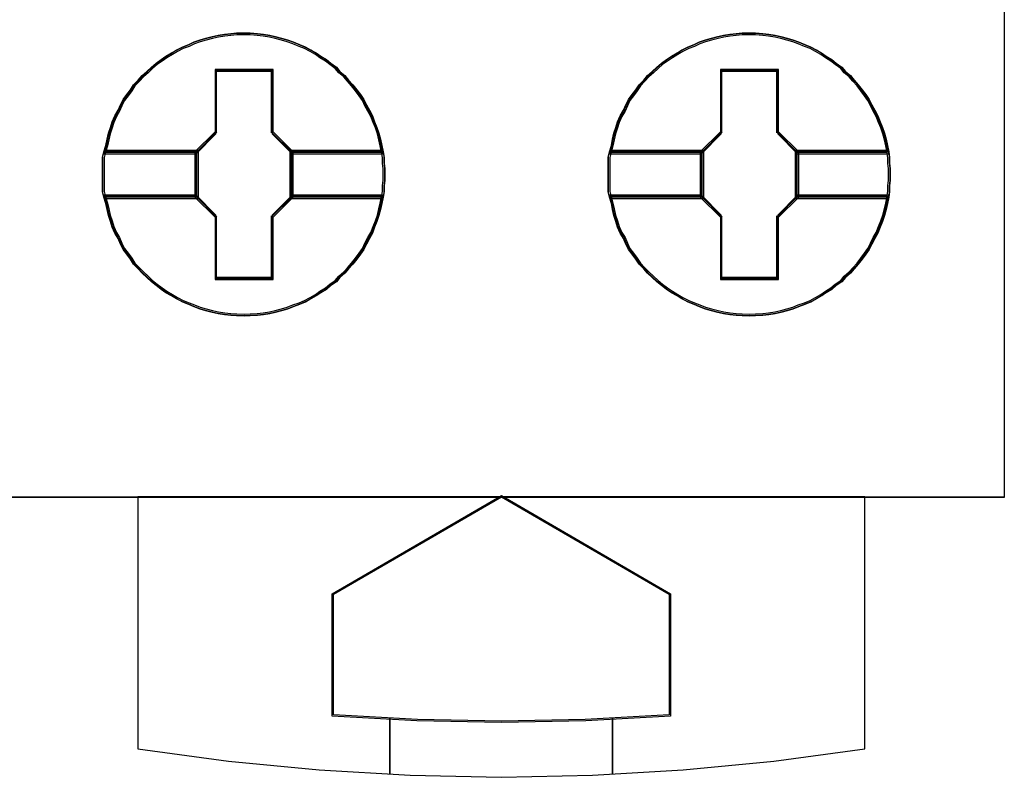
# Model space of a CAD drawing. Header units: millimetres. Extents: x -1290 to 1795, y -4192 to -1311.
# Tile 383 of 656: x 1438.04 to 1441.56, y -3664.21 to -3661.5. Entities that reach past the tile are written whole.
import ezdxf

# ---------------------------------------------------------------- set-up
doc = ezdxf.new("R2010")
doc.units = ezdxf.units.MM
doc.layers.add('45', color=7, linetype='Continuous')
doc.layers.add('Aparatura', color=7, linetype='Continuous', lineweight=13)

# ---------------------------------------------------------------- blocks, each defined once
blk = doc.blocks.new('*F192')
at = {"layer": '45', "color": 7}
for points in [[(387.524544, -83.671744), (405.525913, -83.671744), (405.525913, -83.671744), (405.525913, -166.633485), (405.525913, -166.633485), (387.524544, -166.633485), (387.524544, -166.633485), (387.524544, -83.671744), (387.524544, -83.671744)], [(387.529916, -83.67713), (405.522331, -83.67713), (405.522331, -166.628099), (387.529916, -166.628099), (387.529916, -83.67713)], [(394.441811, -160.85037), (394.441811, -160.956844), (394.429995, -161.057403), (394.429995, -161.157962), (394.412271, -161.258521), (394.388638, -161.37091), (394.365006, -161.477385), (394.335466, -161.589774), (394.300017, -161.696248), (394.25866, -161.796807), (394.217304, -161.903282), (394.164131, -161.997925), (394.110958, -162.098484), (394.063694, -162.193128), (394.004613, -162.281857), (393.939624, -162.370585), (393.868727, -162.459314), (393.791922, -162.542127), (393.726933, -162.619025), (393.638311, -162.695923), (393.573322, -162.772821), (393.472885, -162.837889), (393.39608, -162.908872), (393.295642, -162.968024), (393.212929, -163.027176), (393.1184, -163.080413), (393.017962, -163.133651), (392.917525, -163.175057), (392.805271, -163.216464), (392.704834, -163.257871), (392.598488, -163.287447), (392.486235, -163.317023), (392.379889, -163.340684), (392.267635, -163.35843), (392.16129, -163.37026), (392.031312, -163.376175), (391.924966, -163.38209), (391.78908, -163.376175), (391.682735, -163.37026), (391.570481, -163.35843), (391.458228, -163.340684), (391.351882, -163.317023), (391.23372, -163.287447), (391.127375, -163.257871), (391.021029, -163.216464), (390.9265, -163.175057), (390.820154, -163.133651), (390.713809, -163.080413), (390.625187, -163.027176), (390.52475, -162.968024), (390.436129, -162.908872), (390.347507, -162.837889), (390.264794, -162.772821), (390.182081, -162.695923), (390.099368, -162.619025), (390.028471, -162.542127), (389.945758, -162.459314), (389.886677, -162.370585), (389.821688, -162.281857), (389.756699, -162.193128), (389.709434, -162.098484), (389.668077, -161.997925), (389.608997, -161.903282), (389.561732, -161.796807), (389.532191, -161.696248), (389.496743, -161.589774), (389.473111, -161.477385), (389.449478, -161.37091), (389.41403, -161.258521), (389.390397, -161.157962), (389.390397, -161.057403), (389.390397, -160.956844), (389.390397, -160.85037), (389.390397, -160.749811), (389.390397, -160.649252), (389.390397, -160.548693), (389.41403, -160.448134), (389.449478, -160.335744), (389.473111, -160.223355), (389.496743, -160.116881), (389.532191, -160.010406), (389.561732, -159.909847), (389.608997, -159.803373), (389.668077, -159.702814), (389.709434, -159.60817), (389.756699, -159.513527), (389.821688, -159.424798), (389.886677, -159.33607), (389.945758, -159.247341), (390.028471, -159.164528), (390.099368, -159.081714), (390.182081, -159.010732), (390.264794, -158.933834), (390.347507, -158.862851), (390.436129, -158.797783), (390.52475, -158.738631), (390.625187, -158.679478), (390.713809, -158.626241), (390.820154, -158.573004), (390.9265, -158.531598), (391.021029, -158.484276), (391.127375, -158.448784), (391.23372, -158.419208), (391.351882, -158.389632), (391.458228, -158.365971), (391.570481, -158.348225), (391.682735, -158.336395), (391.78908, -158.324564), (391.924966, -158.324564), (392.031312, -158.324564), (392.16129, -158.336395), (392.267635, -158.348225), (392.379889, -158.365971), (392.486235, -158.389632), (392.598488, -158.419208), (392.704834, -158.448784), (392.805271, -158.484276), (392.917525, -158.531598), (393.017962, -158.573004), (393.1184, -158.626241), (393.212929, -158.679478), (393.295642, -158.738631), (393.39608, -158.797783), (393.472885, -158.862851), (393.573322, -158.933834), (393.638311, -159.010732), (393.726933, -159.081714), (393.791922, -159.164528), (393.868727, -159.247341), (393.939624, -159.33607), (394.004613, -159.424798), (394.063694, -159.513527), (394.110958, -159.60817), (394.164131, -159.702814), (394.217304, -159.803373), (394.25866, -159.909847), (394.300017, -160.010406), (394.335466, -160.116881), (394.365006, -160.223355), (394.388638, -160.335744), (394.412271, -160.448134), (394.429995, -160.548693), (394.429995, -160.649252), (394.441811, -160.749811), (394.441811, -160.85037)], [(391.925237, -158.324564), (391.789318, -158.324564), (391.682946, -158.336607), (391.570664, -158.348649), (391.458382, -158.366713), (391.35201, -158.390798), (391.233819, -158.420904), (391.127447, -158.45101), (391.021075, -158.487137), (390.926522, -158.535306), (390.82015, -158.577455), (390.713778, -158.631646), (390.625135, -158.685837), (390.524672, -158.746049), (390.436029, -158.806261), (390.347386, -158.872494), (390.264652, -158.944748), (390.181918, -159.023024), (390.099184, -159.095278), (390.02827, -159.179575), (389.945536, -159.263872), (389.88644, -159.35419), (389.821435, -159.444508), (389.75643, -159.534826), (389.709154, -159.631166), (389.667787, -159.727505), (389.608691, -159.829865), (389.561415, -159.938247), (389.531867, -160.040607), (389.49641, -160.148989), (389.472771, -160.257371), (389.449133, -160.371774), (389.413676, -160.486176), (391.062442, -160.486176), (391.417016, -160.124904), (391.417016, -158.992918), (392.42755, -158.992918), (392.42755, -160.124904), (392.782123, -160.486176), (394.413161, -160.486176), (394.389523, -160.371774), (394.365884, -160.257371), (394.336337, -160.148989), (394.300879, -160.040607), (394.259512, -159.938247), (394.218145, -159.829865), (394.164959, -159.727505), (394.111773, -159.631166), (394.064497, -159.534826), (394.005401, -159.444508), (393.940396, -159.35419), (393.869482, -159.263872), (393.792657, -159.179575), (393.727652, -159.095278), (393.639009, -159.023024), (393.574004, -158.944748), (393.473541, -158.872494), (393.396717, -158.806261), (393.296255, -158.746049), (393.213521, -158.685837), (393.118968, -158.631646), (393.018505, -158.577455), (392.918043, -158.535306), (392.805761, -158.487137), (392.705299, -158.45101), (392.598927, -158.420904), (392.486645, -158.390798), (392.380273, -158.366713), (392.267992, -158.348649), (392.16162, -158.336607), (392.031609, -158.324564), (391.925237, -158.324564)], [(389.413676, -160.486176), (391.062442, -160.486176), (391.417016, -160.124904), (391.417016, -158.992918), (392.42755, -158.992918), (392.42755, -160.124904), (392.782123, -160.486176), (394.413161, -160.486176), (394.389523, -160.371774), (394.365884, -160.257371), (394.336337, -160.148989), (394.300879, -160.040607), (394.259512, -159.938247), (394.218145, -159.829865), (394.164959, -159.727505), (394.111773, -159.631166), (394.064497, -159.534826), (394.005401, -159.444508), (393.940396, -159.35419), (393.869482, -159.263872), (393.792657, -159.179575), (393.727652, -159.095278), (393.639009, -159.023024), (393.574004, -158.944748), (393.473541, -158.872494), (393.396717, -158.806261), (393.296255, -158.746049), (393.213521, -158.685837), (393.118968, -158.631646), (393.018505, -158.577455), (392.918043, -158.535306), (392.805761, -158.487137), (392.705299, -158.45101), (392.598927, -158.420904), (392.486645, -158.390798), (392.380273, -158.366713), (392.267992, -158.348649), (392.16162, -158.336607), (392.031609, -158.324564), (391.925237, -158.324564), (391.789318, -158.324564), (391.682946, -158.336607), (391.570664, -158.348649), (391.458382, -158.366713), (391.35201, -158.390798), (391.233819, -158.420904), (391.127447, -158.45101), (391.021075, -158.487137), (390.926522, -158.535306), (390.82015, -158.577455), (390.713778, -158.631646), (390.625135, -158.685837), (390.524672, -158.746049), (390.436029, -158.806261), (390.347386, -158.872494), (390.264652, -158.944748), (390.181918, -159.023024), (390.099184, -159.095278), (390.02827, -159.179575), (389.945536, -159.263872), (389.88644, -159.35419), (389.821435, -159.444508), (389.75643, -159.534826), (389.709154, -159.631166), (389.667787, -159.727505), (389.608691, -159.829865), (389.561415, -159.938247), (389.531867, -160.040607), (389.49641, -160.148989), (389.472771, -160.257371), (389.449133, -160.371774), (389.413676, -160.486176)], [(391.925093, -158.356881), (391.790829, -158.356881), (391.685752, -158.368563), (391.574838, -158.380245), (391.463924, -158.397769), (391.358847, -158.421134), (391.242095, -158.450339), (391.137019, -158.479545), (391.031942, -158.514592), (390.93854, -158.561322), (390.833464, -158.60221), (390.728387, -158.65478), (390.640823, -158.707351), (390.541584, -158.765763), (390.45402, -158.824174), (390.366456, -158.888427), (390.28473, -158.958521), (390.203004, -159.034456), (390.121278, -159.10455), (390.051226, -159.186327), (389.9695, -159.268103), (389.911124, -159.35572), (389.846911, -159.443338), (389.782697, -159.530956), (389.735996, -159.624414), (389.695133, -159.717873), (389.636757, -159.817173), (389.590057, -159.922314), (389.560869, -160.021614), (389.525843, -160.126755), (389.502493, -160.231896), (389.479142, -160.342878), (389.444117, -160.45386), (391.072805, -160.45386), (391.423061, -160.10339), (391.423061, -159.00525), (392.421289, -159.00525), (392.421289, -160.10339), (392.771544, -160.45386), (394.38272, -160.45386), (394.359369, -160.342878), (394.336019, -160.231896), (394.306831, -160.126755), (394.271806, -160.021614), (394.230942, -159.922314), (394.190079, -159.817173), (394.137541, -159.717873), (394.085003, -159.624414), (394.038302, -159.530956), (393.979926, -159.443338), (393.915712, -159.35572), (393.845661, -159.268103), (393.769773, -159.186327), (393.705559, -159.10455), (393.617995, -159.034456), (393.553782, -158.958521), (393.454543, -158.888427), (393.378654, -158.824174), (393.279415, -158.765763), (393.197689, -158.707351), (393.104287, -158.65478), (393.005048, -158.60221), (392.905809, -158.561322), (392.794895, -158.514592), (392.695656, -158.479545), (392.590579, -158.450339), (392.479665, -158.421134), (392.374588, -158.397769), (392.263674, -158.380245), (392.158597, -158.368563), (392.03017, -158.356881), (391.925093, -158.356881)], [(389.444117, -160.45386), (391.072805, -160.45386), (391.423061, -160.10339), (391.423061, -159.00525), (392.421289, -159.00525), (392.421289, -160.10339), (392.771544, -160.45386), (394.38272, -160.45386), (394.359369, -160.342878), (394.336019, -160.231896), (394.306831, -160.126755), (394.271806, -160.021614), (394.230942, -159.922314), (394.190079, -159.817173), (394.137541, -159.717873), (394.085003, -159.624414), (394.038302, -159.530956), (393.979926, -159.443338), (393.915712, -159.35572), (393.845661, -159.268103), (393.769773, -159.186327), (393.705559, -159.10455), (393.617995, -159.034456), (393.553782, -158.958521), (393.454543, -158.888427), (393.378654, -158.824174), (393.279415, -158.765763), (393.197689, -158.707351), (393.104287, -158.65478), (393.005048, -158.60221), (392.905809, -158.561322), (392.794895, -158.514592), (392.695656, -158.479545), (392.590579, -158.450339), (392.479665, -158.421134), (392.374588, -158.397769), (392.263674, -158.380245), (392.158597, -158.368563), (392.03017, -158.356881), (391.925093, -158.356881), (391.790829, -158.356881), (391.685752, -158.368563), (391.574838, -158.380245), (391.463924, -158.397769), (391.358847, -158.421134), (391.242095, -158.450339), (391.137019, -158.479545), (391.031942, -158.514592), (390.93854, -158.561322), (390.833464, -158.60221), (390.728387, -158.65478), (390.640823, -158.707351), (390.541584, -158.765763), (390.45402, -158.824174), (390.366456, -158.888427), (390.28473, -158.958521), (390.203004, -159.034456), (390.121278, -159.10455), (390.051226, -159.186327), (389.9695, -159.268103), (389.911124, -159.35572), (389.846911, -159.443338), (389.782697, -159.530956), (389.735996, -159.624414), (389.695133, -159.717873), (389.636757, -159.817173), (389.590057, -159.922314), (389.560869, -160.021614), (389.525843, -160.126755), (389.502493, -160.231896), (389.479142, -160.342878), (389.444117, -160.45386)], [(403.486366, -160.85037), (403.486366, -160.956844), (403.47455, -161.057403), (403.47455, -161.157962), (403.456826, -161.258521), (403.433194, -161.37091), (403.409561, -161.477385), (403.380021, -161.589774), (403.344572, -161.696248), (403.303216, -161.796807), (403.261859, -161.903282), (403.208686, -161.997925), (403.155514, -162.098484), (403.108249, -162.193128), (403.049168, -162.281857), (402.984179, -162.370585), (402.913282, -162.459314), (402.836477, -162.542127), (402.771488, -162.619025), (402.682867, -162.695923), (402.617878, -162.772821), (402.51744, -162.837889), (402.440635, -162.908872), (402.340198, -162.968024), (402.257484, -163.027176), (402.162955, -163.080413), (402.062518, -163.133651), (401.96208, -163.175057), (401.849826, -163.216464), (401.749389, -163.257871), (401.643043, -163.287447), (401.53079, -163.317023), (401.424444, -163.340684), (401.312191, -163.35843), (401.205845, -163.37026), (401.075867, -163.376175), (400.969522, -163.38209), (400.833636, -163.376175), (400.72729, -163.37026), (400.615036, -163.35843), (400.502783, -163.340684), (400.396437, -163.317023), (400.278276, -163.287447), (400.17193, -163.257871), (400.065584, -163.216464), (399.971055, -163.175057), (399.86471, -163.133651), (399.758364, -163.080413), (399.669743, -163.027176), (399.569305, -162.968024), (399.480684, -162.908872), (399.392063, -162.837889), (399.309349, -162.772821), (399.226636, -162.695923), (399.143923, -162.619025), (399.073026, -162.542127), (398.990313, -162.459314), (398.931232, -162.370585), (398.866243, -162.281857), (398.801254, -162.193128), (398.753989, -162.098484), (398.712633, -161.997925), (398.653552, -161.903282), (398.606287, -161.796807), (398.576747, -161.696248), (398.541298, -161.589774), (398.517666, -161.477385), (398.494034, -161.37091), (398.458585, -161.258521), (398.434953, -161.157962), (398.434953, -161.057403), (398.434953, -160.956844), (398.434953, -160.85037), (398.434953, -160.749811), (398.434953, -160.649252), (398.434953, -160.548693), (398.458585, -160.448134), (398.494034, -160.335744), (398.517666, -160.223355), (398.541298, -160.116881), (398.576747, -160.010406), (398.606287, -159.909847), (398.653552, -159.803373), (398.712633, -159.702814), (398.753989, -159.60817), (398.801254, -159.513527), (398.866243, -159.424798), (398.931232, -159.33607), (398.990313, -159.247341), (399.073026, -159.164528), (399.143923, -159.081714), (399.226636, -159.010732), (399.309349, -158.933834), (399.392063, -158.862851), (399.480684, -158.797783), (399.569305, -158.738631), (399.669743, -158.679478), (399.758364, -158.626241), (399.86471, -158.573004), (399.971055, -158.531598), (400.065584, -158.484276), (400.17193, -158.448784), (400.278276, -158.419208), (400.396437, -158.389632), (400.502783, -158.365971), (400.615036, -158.348225), (400.72729, -158.336395), (400.833636, -158.324564), (400.969522, -158.324564), (401.075867, -158.324564), (401.205845, -158.336395), (401.312191, -158.348225), (401.424444, -158.365971), (401.53079, -158.389632), (401.643043, -158.419208), (401.749389, -158.448784), (401.849826, -158.484276), (401.96208, -158.531598), (402.062518, -158.573004), (402.162955, -158.626241), (402.257484, -158.679478), (402.340198, -158.738631), (402.440635, -158.797783), (402.51744, -158.862851), (402.617878, -158.933834), (402.682867, -159.010732), (402.771488, -159.081714), (402.836477, -159.164528), (402.913282, -159.247341), (402.984179, -159.33607), (403.049168, -159.424798), (403.108249, -159.513527), (403.155514, -159.60817), (403.208686, -159.702814), (403.261859, -159.803373), (403.303216, -159.909847), (403.344572, -160.010406), (403.380021, -160.116881), (403.409561, -160.223355), (403.433194, -160.335744), (403.456826, -160.448134), (403.47455, -160.548693), (403.47455, -160.649252), (403.486366, -160.749811), (403.486366, -160.85037)], [(400.969793, -158.324564), (400.833873, -158.324564), (400.727501, -158.336607), (400.615219, -158.348649), (400.502938, -158.366713), (400.396566, -158.390798), (400.278375, -158.420904), (400.172003, -158.45101), (400.06563, -158.487137), (399.971078, -158.535306), (399.864706, -158.577455), (399.758334, -158.631646), (399.66969, -158.685837), (399.569228, -158.746049), (399.480584, -158.806261), (399.391941, -158.872494), (399.309207, -158.944748), (399.226473, -159.023024), (399.14374, -159.095278), (399.072825, -159.179575), (398.990091, -159.263872), (398.930996, -159.35419), (398.865991, -159.444508), (398.800985, -159.534826), (398.753709, -159.631166), (398.712342, -159.727505), (398.653246, -159.829865), (398.60597, -159.938247), (398.576422, -160.040607), (398.540965, -160.148989), (398.517327, -160.257371), (398.493688, -160.371774), (398.458231, -160.486176), (400.106997, -160.486176), (400.461571, -160.124904), (400.461571, -158.992918), (401.472105, -158.992918), (401.472105, -160.124904), (401.826678, -160.486176), (403.457716, -160.486176), (403.434078, -160.371774), (403.41044, -160.257371), (403.380892, -160.148989), (403.345434, -160.040607), (403.304068, -159.938247), (403.262701, -159.829865), (403.209515, -159.727505), (403.156329, -159.631166), (403.109052, -159.534826), (403.049957, -159.444508), (402.984951, -159.35419), (402.914037, -159.263872), (402.837213, -159.179575), (402.772207, -159.095278), (402.683564, -159.023024), (402.618559, -158.944748), (402.518096, -158.872494), (402.441272, -158.806261), (402.34081, -158.746049), (402.258076, -158.685837), (402.163523, -158.631646), (402.063061, -158.577455), (401.962598, -158.535306), (401.850317, -158.487137), (401.749854, -158.45101), (401.643482, -158.420904), (401.531201, -158.390798), (401.424829, -158.366713), (401.312547, -158.348649), (401.206175, -158.336607), (401.076165, -158.324564), (400.969793, -158.324564)], [(398.458231, -160.486176), (400.106997, -160.486176), (400.461571, -160.124904), (400.461571, -158.992918), (401.472105, -158.992918), (401.472105, -160.124904), (401.826678, -160.486176), (403.457716, -160.486176), (403.434078, -160.371774), (403.41044, -160.257371), (403.380892, -160.148989), (403.345434, -160.040607), (403.304068, -159.938247), (403.262701, -159.829865), (403.209515, -159.727505), (403.156329, -159.631166), (403.109052, -159.534826), (403.049957, -159.444508), (402.984951, -159.35419), (402.914037, -159.263872), (402.837213, -159.179575), (402.772207, -159.095278), (402.683564, -159.023024), (402.618559, -158.944748), (402.518096, -158.872494), (402.441272, -158.806261), (402.34081, -158.746049), (402.258076, -158.685837), (402.163523, -158.631646), (402.063061, -158.577455), (401.962598, -158.535306), (401.850317, -158.487137), (401.749854, -158.45101), (401.643482, -158.420904), (401.531201, -158.390798), (401.424829, -158.366713), (401.312547, -158.348649), (401.206175, -158.336607), (401.076165, -158.324564), (400.969793, -158.324564), (400.833873, -158.324564), (400.727501, -158.336607), (400.615219, -158.348649), (400.502938, -158.366713), (400.396566, -158.390798), (400.278375, -158.420904), (400.172003, -158.45101), (400.06563, -158.487137), (399.971078, -158.535306), (399.864706, -158.577455), (399.758334, -158.631646), (399.66969, -158.685837), (399.569228, -158.746049), (399.480584, -158.806261), (399.391941, -158.872494), (399.309207, -158.944748), (399.226473, -159.023024), (399.14374, -159.095278), (399.072825, -159.179575), (398.990091, -159.263872), (398.930996, -159.35419), (398.865991, -159.444508), (398.800985, -159.534826), (398.753709, -159.631166), (398.712342, -159.727505), (398.653246, -159.829865), (398.60597, -159.938247), (398.576422, -160.040607), (398.540965, -160.148989), (398.517327, -160.257371), (398.493688, -160.371774), (398.458231, -160.486176)], [(400.969649, -158.356881), (400.835384, -158.356881), (400.730307, -158.368563), (400.619393, -158.380245), (400.508479, -158.397769), (400.403402, -158.421134), (400.28665, -158.450339), (400.181574, -158.479545), (400.076497, -158.514592), (399.983096, -158.561322), (399.878019, -158.60221), (399.772942, -158.65478), (399.685378, -158.707351), (399.586139, -158.765763), (399.498576, -158.824174), (399.411012, -158.888427), (399.329285, -158.958521), (399.247559, -159.034456), (399.165833, -159.10455), (399.095782, -159.186327), (399.014055, -159.268103), (398.955679, -159.35572), (398.891466, -159.443338), (398.827252, -159.530956), (398.780552, -159.624414), (398.739689, -159.717873), (398.681313, -159.817173), (398.634612, -159.922314), (398.605424, -160.021614), (398.570398, -160.126755), (398.547048, -160.231896), (398.523698, -160.342878), (398.488672, -160.45386), (400.11736, -160.45386), (400.467616, -160.10339), (400.467616, -159.00525), (401.465844, -159.00525), (401.465844, -160.10339), (401.8161, -160.45386), (403.427275, -160.45386), (403.403925, -160.342878), (403.380574, -160.231896), (403.351386, -160.126755), (403.316361, -160.021614), (403.275498, -159.922314), (403.234634, -159.817173), (403.182096, -159.717873), (403.129558, -159.624414), (403.082857, -159.530956), (403.024481, -159.443338), (402.960268, -159.35572), (402.890217, -159.268103), (402.814328, -159.186327), (402.750114, -159.10455), (402.66255, -159.034456), (402.598337, -158.958521), (402.499098, -158.888427), (402.423209, -158.824174), (402.32397, -158.765763), (402.242244, -158.707351), (402.148842, -158.65478), (402.049603, -158.60221), (401.950364, -158.561322), (401.83945, -158.514592), (401.740211, -158.479545), (401.635134, -158.450339), (401.52422, -158.421134), (401.419143, -158.397769), (401.308229, -158.380245), (401.203152, -158.368563), (401.074725, -158.356881), (400.969649, -158.356881)], [(398.488672, -160.45386), (400.11736, -160.45386), (400.467616, -160.10339), (400.467616, -159.00525), (401.465844, -159.00525), (401.465844, -160.10339), (401.8161, -160.45386), (403.427275, -160.45386), (403.403925, -160.342878), (403.380574, -160.231896), (403.351386, -160.126755), (403.316361, -160.021614), (403.275498, -159.922314), (403.234634, -159.817173), (403.182096, -159.717873), (403.129558, -159.624414), (403.082857, -159.530956), (403.024481, -159.443338), (402.960268, -159.35572), (402.890217, -159.268103), (402.814328, -159.186327), (402.750114, -159.10455), (402.66255, -159.034456), (402.598337, -158.958521), (402.499098, -158.888427), (402.423209, -158.824174), (402.32397, -158.765763), (402.242244, -158.707351), (402.148842, -158.65478), (402.049603, -158.60221), (401.950364, -158.561322), (401.83945, -158.514592), (401.740211, -158.479545), (401.635134, -158.450339), (401.52422, -158.421134), (401.419143, -158.397769), (401.308229, -158.380245), (401.203152, -158.368563), (401.074725, -158.356881), (400.969649, -158.356881), (400.835384, -158.356881), (400.730307, -158.368563), (400.619393, -158.380245), (400.508479, -158.397769), (400.403402, -158.421134), (400.28665, -158.450339), (400.181574, -158.479545), (400.076497, -158.514592), (399.983096, -158.561322), (399.878019, -158.60221), (399.772942, -158.65478), (399.685378, -158.707351), (399.586139, -158.765763), (399.498576, -158.824174), (399.411012, -158.888427), (399.329285, -158.958521), (399.247559, -159.034456), (399.165833, -159.10455), (399.095782, -159.186327), (399.014055, -159.268103), (398.955679, -159.35572), (398.891466, -159.443338), (398.827252, -159.530956), (398.780552, -159.624414), (398.739689, -159.717873), (398.681313, -159.817173), (398.634612, -159.922314), (398.605424, -160.021614), (398.570398, -160.126755), (398.547048, -160.231896), (398.523698, -160.342878), (398.488672, -160.45386)], [(392.440071, -158.972689), (391.404672, -158.972689), (391.404672, -160.089782), (391.041373, -160.446301), (391.041373, -161.260353), (391.404672, -161.616873), (391.404672, -162.733966), (392.440071, -162.733966), (392.440071, -161.616873), (392.80337, -161.260353), (392.80337, -160.446301), (392.440071, -160.089782), (392.440071, -158.972689)], [(392.420762, -159.005005), (391.42219, -159.005005), (391.42219, -160.103436), (391.071814, -160.453999), (391.071814, -161.254451), (391.42219, -161.605014), (391.42219, -162.703445), (392.420762, -162.703445), (392.420762, -161.605014), (392.771138, -161.254451), (392.771138, -160.453999), (392.420762, -160.103436), (392.420762, -159.005005)], [(391.413828, -158.996029), (392.429124, -158.996029), (391.413828, -158.996029)], [(391.413828, -160.110946), (391.413828, -158.996029), (391.413828, -160.110946)], [(392.413009, -160.110946), (392.413009, -158.996029), (392.413009, -160.110946)], [(401.484627, -158.972689), (400.449227, -158.972689), (400.449227, -160.089782), (400.085929, -160.446301), (400.085929, -161.260353), (400.449227, -161.616873), (400.449227, -162.733966), (401.484627, -162.733966), (401.484627, -161.616873), (401.847925, -161.260353), (401.847925, -160.446301), (401.484627, -160.089782), (401.484627, -158.972689)], [(401.465317, -159.005005), (400.466746, -159.005005), (400.466746, -160.103436), (400.11637, -160.453999), (400.11637, -161.254451), (400.466746, -161.605014), (400.466746, -162.703445), (401.465317, -162.703445), (401.465317, -161.605014), (401.815693, -161.254451), (401.815693, -160.453999), (401.465317, -160.103436), (401.465317, -159.005005)], [(400.458383, -158.996029), (401.47368, -158.996029), (400.458383, -158.996029)], [(400.458383, -160.110946), (400.458383, -158.996029), (400.458383, -160.110946)], [(401.457564, -160.110946), (401.457564, -158.996029), (401.457564, -160.110946)], [(391.064652, -160.462837), (391.431734, -160.094788), (391.064652, -160.462837)], [(392.780091, -160.462837), (392.413009, -160.094788), (392.780091, -160.462837)], [(400.109207, -160.462837), (400.47629, -160.094788), (400.109207, -160.462837)], [(401.824646, -160.462837), (401.457564, -160.094788), (401.824646, -160.462837)], [(391.104046, -160.421544), (389.414619, -160.421544), (389.390397, -160.528702), (389.390397, -160.63586), (389.390397, -160.743018), (389.390397, -160.850176), (389.390397, -160.963637), (389.390397, -161.070795), (389.390397, -161.177953), (389.414619, -161.285111), (391.104046, -161.285111), (391.104046, -160.421544)], [(391.104046, -161.285111), (391.104046, -160.421544), (389.414619, -160.421544), (389.390397, -160.528702), (389.390397, -160.63586), (389.390397, -160.743018), (389.390397, -160.850176), (389.390397, -160.963637), (389.390397, -161.070795), (389.390397, -161.177953), (389.414619, -161.285111), (391.104046, -161.285111)], [(391.073605, -160.452065), (389.444199, -160.452065), (389.420838, -160.551648), (389.420838, -160.651232), (389.420838, -160.750815), (389.420838, -160.850398), (389.420838, -160.95584), (389.420838, -161.055423), (389.420838, -161.155007), (389.444199, -161.25459), (391.073605, -161.25459), (391.073605, -160.452065)], [(391.073605, -161.25459), (391.073605, -160.452065), (389.444199, -160.452065), (389.420838, -160.551648), (389.420838, -160.651232), (389.420838, -160.750815), (389.420838, -160.850398), (389.420838, -160.95584), (389.420838, -161.055423), (389.420838, -161.155007), (389.444199, -161.25459), (391.073605, -161.25459)], [(389.436954, -160.444883), (391.080768, -160.444883), (389.436954, -160.444883)], [(391.064652, -160.444883), (391.064652, -161.261772), (391.064652, -160.444883)], [(394.41151, -160.421544), (392.738906, -160.421544), (392.738906, -161.285111), (394.41151, -161.285111), (394.429691, -161.177953), (394.429691, -161.070795), (394.441811, -160.963637), (394.441811, -160.850176), (394.441811, -160.743018), (394.429691, -160.63586), (394.429691, -160.528702), (394.41151, -160.421544)], [(392.738906, -160.421544), (392.738906, -161.285111), (394.41151, -161.285111), (394.429691, -161.177953), (394.429691, -161.070795), (394.441811, -160.963637), (394.441811, -160.850176), (394.441811, -160.743018), (394.429691, -160.63586), (394.429691, -160.528702), (394.41151, -160.421544), (392.738906, -160.421544)], [(392.762185, -160.444883), (394.389882, -160.444883), (392.762185, -160.444883)], [(392.762185, -160.444883), (392.762185, -161.261772), (392.762185, -160.444883)], [(394.382153, -160.452065), (392.769347, -160.452065), (392.769347, -161.25459), (394.382153, -161.25459), (394.399683, -161.155007), (394.399683, -161.055423), (394.41137, -160.95584), (394.41137, -160.850398), (394.41137, -160.750815), (394.399683, -160.651232), (394.399683, -160.551648), (394.382153, -160.452065)], [(392.769347, -160.452065), (392.769347, -161.25459), (394.382153, -161.25459), (394.399683, -161.155007), (394.399683, -161.055423), (394.41137, -160.95584), (394.41137, -160.850398), (394.41137, -160.750815), (394.399683, -160.651232), (394.399683, -160.551648), (394.382153, -160.452065), (392.769347, -160.452065)], [(400.148601, -160.421544), (398.459174, -160.421544), (398.434953, -160.528702), (398.434953, -160.63586), (398.434953, -160.743018), (398.434953, -160.850176), (398.434953, -160.963637), (398.434953, -161.070795), (398.434953, -161.177953), (398.459174, -161.285111), (400.148601, -161.285111), (400.148601, -160.421544)], [(400.148601, -161.285111), (400.148601, -160.421544), (398.459174, -160.421544), (398.434953, -160.528702), (398.434953, -160.63586), (398.434953, -160.743018), (398.434953, -160.850176), (398.434953, -160.963637), (398.434953, -161.070795), (398.434953, -161.177953), (398.459174, -161.285111), (400.148601, -161.285111)], [(400.11816, -160.452065), (398.488754, -160.452065), (398.465394, -160.551648), (398.465394, -160.651232), (398.465394, -160.750815), (398.465394, -160.850398), (398.465394, -160.95584), (398.465394, -161.055423), (398.465394, -161.155007), (398.488754, -161.25459), (400.11816, -161.25459), (400.11816, -160.452065)], [(400.11816, -161.25459), (400.11816, -160.452065), (398.488754, -160.452065), (398.465394, -160.551648), (398.465394, -160.651232), (398.465394, -160.750815), (398.465394, -160.850398), (398.465394, -160.95584), (398.465394, -161.055423), (398.465394, -161.155007), (398.488754, -161.25459), (400.11816, -161.25459)], [(398.481509, -160.444883), (400.125323, -160.444883), (398.481509, -160.444883)], [(400.109207, -160.444883), (400.109207, -161.261772), (400.109207, -160.444883)], [(403.456066, -160.421544), (401.783462, -160.421544), (401.783462, -161.285111), (403.456066, -161.285111), (403.474246, -161.177953), (403.474246, -161.070795), (403.486366, -160.963637), (403.486366, -160.850176), (403.486366, -160.743018), (403.474246, -160.63586), (403.474246, -160.528702), (403.456066, -160.421544)], [(401.783462, -160.421544), (401.783462, -161.285111), (403.456066, -161.285111), (403.474246, -161.177953), (403.474246, -161.070795), (403.486366, -160.963637), (403.486366, -160.850176), (403.486366, -160.743018), (403.474246, -160.63586), (403.474246, -160.528702), (403.456066, -160.421544), (401.783462, -160.421544)], [(401.80674, -160.444883), (403.434438, -160.444883), (401.80674, -160.444883)], [(401.80674, -160.444883), (401.80674, -161.261772), (401.80674, -160.444883)], [(403.426708, -160.452065), (401.813903, -160.452065), (401.813903, -161.25459), (403.426708, -161.25459), (403.444238, -161.155007), (403.444238, -161.055423), (403.455925, -160.95584), (403.455925, -160.850398), (403.455925, -160.750815), (403.444238, -160.651232), (403.444238, -160.551648), (403.426708, -160.452065)], [(401.813903, -160.452065), (401.813903, -161.25459), (403.426708, -161.25459), (403.444238, -161.155007), (403.444238, -161.055423), (403.455925, -160.95584), (403.455925, -160.850398), (403.455925, -160.750815), (403.444238, -160.651232), (403.444238, -160.551648), (403.426708, -160.452065), (401.813903, -160.452065)], [(394.413161, -161.222274), (392.782123, -161.222274), (392.42755, -161.583246), (392.42755, -162.714292), (391.417016, -162.714292), (391.417016, -161.583246), (391.062442, -161.222274), (389.413676, -161.222274), (389.449133, -161.336582), (389.472771, -161.444873), (389.49641, -161.559181), (389.531867, -161.667473), (389.561415, -161.769748), (389.608691, -161.87804), (389.667787, -161.974299), (389.709154, -162.076574), (389.75643, -162.172834), (389.821435, -162.263077), (389.88644, -162.35332), (389.945536, -162.443563), (390.02827, -162.52779), (390.099184, -162.606), (390.181918, -162.684211), (390.264652, -162.762422), (390.347386, -162.8286), (390.436029, -162.900794), (390.524672, -162.960956), (390.625135, -163.021118), (390.713778, -163.075264), (390.82015, -163.12941), (390.926522, -163.171523), (391.021075, -163.213637), (391.127447, -163.25575), (391.233819, -163.285831), (391.35201, -163.315912), (391.458382, -163.339977), (391.570664, -163.358026), (391.682946, -163.370058), (391.789318, -163.376074), (391.925237, -163.38209), (392.031609, -163.376074), (392.16162, -163.370058), (392.267992, -163.358026), (392.380273, -163.339977), (392.486645, -163.315912), (392.598927, -163.285831), (392.705299, -163.25575), (392.805761, -163.213637), (392.918043, -163.171523), (393.018505, -163.12941), (393.118968, -163.075264), (393.213521, -163.021118), (393.296255, -162.960956), (393.396717, -162.900794), (393.473541, -162.8286), (393.574004, -162.762422), (393.639009, -162.684211), (393.727652, -162.606), (393.792657, -162.52779), (393.869482, -162.443563), (393.940396, -162.35332), (394.005401, -162.263077), (394.064497, -162.172834), (394.111773, -162.076574), (394.164959, -161.974299), (394.218145, -161.87804), (394.259512, -161.769748), (394.300879, -161.667473), (394.336337, -161.559181), (394.365884, -161.444873), (394.389523, -161.336582), (394.413161, -161.222274)], [(391.417016, -162.714292), (391.417016, -161.583246), (391.062442, -161.222274), (389.413676, -161.222274), (389.449133, -161.336582), (389.472771, -161.444873), (389.49641, -161.559181), (389.531867, -161.667473), (389.561415, -161.769748), (389.608691, -161.87804), (389.667787, -161.974299), (389.709154, -162.076574), (389.75643, -162.172834), (389.821435, -162.263077), (389.88644, -162.35332), (389.945536, -162.443563), (390.02827, -162.52779), (390.099184, -162.606), (390.181918, -162.684211), (390.264652, -162.762422), (390.347386, -162.8286), (390.436029, -162.900794), (390.524672, -162.960956), (390.625135, -163.021118), (390.713778, -163.075264), (390.82015, -163.12941), (390.926522, -163.171523), (391.021075, -163.213637), (391.127447, -163.25575), (391.233819, -163.285831), (391.35201, -163.315912), (391.458382, -163.339977), (391.570664, -163.358026), (391.682946, -163.370058), (391.789318, -163.376074), (391.925237, -163.38209), (392.031609, -163.376074), (392.16162, -163.370058), (392.267992, -163.358026), (392.380273, -163.339977), (392.486645, -163.315912), (392.598927, -163.285831), (392.705299, -163.25575), (392.805761, -163.213637), (392.918043, -163.171523), (393.018505, -163.12941), (393.118968, -163.075264), (393.213521, -163.021118), (393.296255, -162.960956), (393.396717, -162.900794), (393.473541, -162.8286), (393.574004, -162.762422), (393.639009, -162.684211), (393.727652, -162.606), (393.792657, -162.52779), (393.869482, -162.443563), (393.940396, -162.35332), (394.005401, -162.263077), (394.064497, -162.172834), (394.111773, -162.076574), (394.164959, -161.974299), (394.218145, -161.87804), (394.259512, -161.769748), (394.300879, -161.667473), (394.336337, -161.559181), (394.365884, -161.444873), (394.389523, -161.336582), (394.413161, -161.222274), (392.782123, -161.222274), (392.42755, -161.583246), (392.42755, -162.714292), (391.417016, -162.714292)], [(389.436954, -161.245613), (391.080768, -161.245613), (389.436954, -161.245613)], [(394.38272, -161.252795), (392.771544, -161.252795), (392.421289, -161.603565), (392.421289, -162.702645), (391.423061, -162.702645), (391.423061, -161.603565), (391.072805, -161.252795), (389.444117, -161.252795), (389.479142, -161.363872), (389.502493, -161.469103), (389.525843, -161.58018), (389.560869, -161.685411), (389.590057, -161.784796), (389.636757, -161.890027), (389.695133, -161.983566), (389.735996, -162.082951), (389.782697, -162.176489), (389.846911, -162.264182), (389.911124, -162.351874), (389.9695, -162.439567), (390.051226, -162.521413), (390.121278, -162.597414), (390.203004, -162.673414), (390.28473, -162.749414), (390.366456, -162.813722), (390.45402, -162.883876), (390.541584, -162.942338), (390.640823, -163.000799), (390.728387, -163.053415), (390.833464, -163.10603), (390.93854, -163.146953), (391.031942, -163.187877), (391.137019, -163.2288), (391.242095, -163.258031), (391.358847, -163.287261), (391.463924, -163.310646), (391.574838, -163.328185), (391.685752, -163.339877), (391.790829, -163.345723), (391.925093, -163.351569), (392.03017, -163.345723), (392.158597, -163.339877), (392.263674, -163.328185), (392.374588, -163.310646), (392.479665, -163.287261), (392.590579, -163.258031), (392.695656, -163.2288), (392.794895, -163.187877), (392.905809, -163.146953), (393.005048, -163.10603), (393.104287, -163.053415), (393.197689, -163.000799), (393.279415, -162.942338), (393.378654, -162.883876), (393.454543, -162.813722), (393.553782, -162.749414), (393.617995, -162.673414), (393.705559, -162.597414), (393.769773, -162.521413), (393.845661, -162.439567), (393.915712, -162.351874), (393.979926, -162.264182), (394.038302, -162.176489), (394.085003, -162.082951), (394.137541, -161.983566), (394.190079, -161.890027), (394.230942, -161.784796), (394.271806, -161.685411), (394.306831, -161.58018), (394.336019, -161.469103), (394.359369, -161.363872), (394.38272, -161.252795)], [(391.423061, -162.702645), (391.423061, -161.603565), (391.072805, -161.252795), (389.444117, -161.252795), (389.479142, -161.363872), (389.502493, -161.469103), (389.525843, -161.58018), (389.560869, -161.685411), (389.590057, -161.784796), (389.636757, -161.890027), (389.695133, -161.983566), (389.735996, -162.082951), (389.782697, -162.176489), (389.846911, -162.264182), (389.911124, -162.351874), (389.9695, -162.439567), (390.051226, -162.521413), (390.121278, -162.597414), (390.203004, -162.673414), (390.28473, -162.749414), (390.366456, -162.813722), (390.45402, -162.883876), (390.541584, -162.942338), (390.640823, -163.000799), (390.728387, -163.053415), (390.833464, -163.10603), (390.93854, -163.146953), (391.031942, -163.187877), (391.137019, -163.2288), (391.242095, -163.258031), (391.358847, -163.287261), (391.463924, -163.310646), (391.574838, -163.328185), (391.685752, -163.339877), (391.790829, -163.345723), (391.925093, -163.351569), (392.03017, -163.345723), (392.158597, -163.339877), (392.263674, -163.328185), (392.374588, -163.310646), (392.479665, -163.287261), (392.590579, -163.258031), (392.695656, -163.2288), (392.794895, -163.187877), (392.905809, -163.146953), (393.005048, -163.10603), (393.104287, -163.053415), (393.197689, -163.000799), (393.279415, -162.942338), (393.378654, -162.883876), (393.454543, -162.813722), (393.553782, -162.749414), (393.617995, -162.673414), (393.705559, -162.597414), (393.769773, -162.521413), (393.845661, -162.439567), (393.915712, -162.351874), (393.979926, -162.264182), (394.038302, -162.176489), (394.085003, -162.082951), (394.137541, -161.983566), (394.190079, -161.890027), (394.230942, -161.784796), (394.271806, -161.685411), (394.306831, -161.58018), (394.336019, -161.469103), (394.359369, -161.363872), (394.38272, -161.252795), (392.771544, -161.252795), (392.421289, -161.603565), (392.421289, -162.702645), (391.423061, -162.702645)], [(391.064652, -161.245613), (391.431734, -161.613662), (391.064652, -161.245613)], [(392.780091, -161.245613), (392.413009, -161.613662), (392.780091, -161.245613)], [(392.762185, -161.245613), (394.389882, -161.245613), (392.762185, -161.245613)], [(403.457716, -161.222274), (401.826678, -161.222274), (401.472105, -161.583246), (401.472105, -162.714292), (400.461571, -162.714292), (400.461571, -161.583246), (400.106997, -161.222274), (398.458231, -161.222274), (398.493688, -161.336582), (398.517327, -161.444873), (398.540965, -161.559181), (398.576422, -161.667473), (398.60597, -161.769748), (398.653246, -161.87804), (398.712342, -161.974299), (398.753709, -162.076574), (398.800985, -162.172834), (398.865991, -162.263077), (398.930996, -162.35332), (398.990091, -162.443563), (399.072825, -162.52779), (399.14374, -162.606), (399.226473, -162.684211), (399.309207, -162.762422), (399.391941, -162.8286), (399.480584, -162.900794), (399.569228, -162.960956), (399.66969, -163.021118), (399.758334, -163.075264), (399.864706, -163.12941), (399.971078, -163.171523), (400.06563, -163.213637), (400.172003, -163.25575), (400.278375, -163.285831), (400.396566, -163.315912), (400.502938, -163.339977), (400.615219, -163.358026), (400.727501, -163.370058), (400.833873, -163.376074), (400.969793, -163.38209), (401.076165, -163.376074), (401.206175, -163.370058), (401.312547, -163.358026), (401.424829, -163.339977), (401.531201, -163.315912), (401.643482, -163.285831), (401.749854, -163.25575), (401.850317, -163.213637), (401.962598, -163.171523), (402.063061, -163.12941), (402.163523, -163.075264), (402.258076, -163.021118), (402.34081, -162.960956), (402.441272, -162.900794), (402.518096, -162.8286), (402.618559, -162.762422), (402.683564, -162.684211), (402.772207, -162.606), (402.837213, -162.52779), (402.914037, -162.443563), (402.984951, -162.35332), (403.049957, -162.263077), (403.109052, -162.172834), (403.156329, -162.076574), (403.209515, -161.974299), (403.262701, -161.87804), (403.304068, -161.769748), (403.345434, -161.667473), (403.380892, -161.559181), (403.41044, -161.444873), (403.434078, -161.336582), (403.457716, -161.222274)], [(400.461571, -162.714292), (400.461571, -161.583246), (400.106997, -161.222274), (398.458231, -161.222274), (398.493688, -161.336582), (398.517327, -161.444873), (398.540965, -161.559181), (398.576422, -161.667473), (398.60597, -161.769748), (398.653246, -161.87804), (398.712342, -161.974299), (398.753709, -162.076574), (398.800985, -162.172834), (398.865991, -162.263077), (398.930996, -162.35332), (398.990091, -162.443563), (399.072825, -162.52779), (399.14374, -162.606), (399.226473, -162.684211), (399.309207, -162.762422), (399.391941, -162.8286), (399.480584, -162.900794), (399.569228, -162.960956), (399.66969, -163.021118), (399.758334, -163.075264), (399.864706, -163.12941), (399.971078, -163.171523), (400.06563, -163.213637), (400.172003, -163.25575), (400.278375, -163.285831), (400.396566, -163.315912), (400.502938, -163.339977), (400.615219, -163.358026), (400.727501, -163.370058), (400.833873, -163.376074), (400.969793, -163.38209), (401.076165, -163.376074), (401.206175, -163.370058), (401.312547, -163.358026), (401.424829, -163.339977), (401.531201, -163.315912), (401.643482, -163.285831), (401.749854, -163.25575), (401.850317, -163.213637), (401.962598, -163.171523), (402.063061, -163.12941), (402.163523, -163.075264), (402.258076, -163.021118), (402.34081, -162.960956), (402.441272, -162.900794), (402.518096, -162.8286), (402.618559, -162.762422), (402.683564, -162.684211), (402.772207, -162.606), (402.837213, -162.52779), (402.914037, -162.443563), (402.984951, -162.35332), (403.049957, -162.263077), (403.109052, -162.172834), (403.156329, -162.076574), (403.209515, -161.974299), (403.262701, -161.87804), (403.304068, -161.769748), (403.345434, -161.667473), (403.380892, -161.559181), (403.41044, -161.444873), (403.434078, -161.336582), (403.457716, -161.222274), (401.826678, -161.222274), (401.472105, -161.583246), (401.472105, -162.714292), (400.461571, -162.714292)], [(398.481509, -161.245613), (400.125323, -161.245613), (398.481509, -161.245613)], [(403.427275, -161.252795), (401.8161, -161.252795), (401.465844, -161.603565), (401.465844, -162.702645), (400.467616, -162.702645), (400.467616, -161.603565), (400.11736, -161.252795), (398.488672, -161.252795), (398.523698, -161.363872), (398.547048, -161.469103), (398.570398, -161.58018), (398.605424, -161.685411), (398.634612, -161.784796), (398.681313, -161.890027), (398.739689, -161.983566), (398.780552, -162.082951), (398.827252, -162.176489), (398.891466, -162.264182), (398.955679, -162.351874), (399.014055, -162.439567), (399.095782, -162.521413), (399.165833, -162.597414), (399.247559, -162.673414), (399.329285, -162.749414), (399.411012, -162.813722), (399.498576, -162.883876), (399.586139, -162.942338), (399.685378, -163.000799), (399.772942, -163.053415), (399.878019, -163.10603), (399.983096, -163.146953), (400.076497, -163.187877), (400.181574, -163.2288), (400.28665, -163.258031), (400.403402, -163.287261), (400.508479, -163.310646), (400.619393, -163.328185), (400.730307, -163.339877), (400.835384, -163.345723), (400.969649, -163.351569), (401.074725, -163.345723), (401.203152, -163.339877), (401.308229, -163.328185), (401.419143, -163.310646), (401.52422, -163.287261), (401.635134, -163.258031), (401.740211, -163.2288), (401.83945, -163.187877), (401.950364, -163.146953), (402.049603, -163.10603), (402.148842, -163.053415), (402.242244, -163.000799), (402.32397, -162.942338), (402.423209, -162.883876), (402.499098, -162.813722), (402.598337, -162.749414), (402.66255, -162.673414), (402.750114, -162.597414), (402.814328, -162.521413), (402.890217, -162.439567), (402.960268, -162.351874), (403.024481, -162.264182), (403.082857, -162.176489), (403.129558, -162.082951), (403.182096, -161.983566), (403.234634, -161.890027), (403.275498, -161.784796), (403.316361, -161.685411), (403.351386, -161.58018), (403.380574, -161.469103), (403.403925, -161.363872), (403.427275, -161.252795)], [(400.467616, -162.702645), (400.467616, -161.603565), (400.11736, -161.252795), (398.488672, -161.252795), (398.523698, -161.363872), (398.547048, -161.469103), (398.570398, -161.58018), (398.605424, -161.685411), (398.634612, -161.784796), (398.681313, -161.890027), (398.739689, -161.983566), (398.780552, -162.082951), (398.827252, -162.176489), (398.891466, -162.264182), (398.955679, -162.351874), (399.014055, -162.439567), (399.095782, -162.521413), (399.165833, -162.597414), (399.247559, -162.673414), (399.329285, -162.749414), (399.411012, -162.813722), (399.498576, -162.883876), (399.586139, -162.942338), (399.685378, -163.000799), (399.772942, -163.053415), (399.878019, -163.10603), (399.983096, -163.146953), (400.076497, -163.187877), (400.181574, -163.2288), (400.28665, -163.258031), (400.403402, -163.287261), (400.508479, -163.310646), (400.619393, -163.328185), (400.730307, -163.339877), (400.835384, -163.345723), (400.969649, -163.351569), (401.074725, -163.345723), (401.203152, -163.339877), (401.308229, -163.328185), (401.419143, -163.310646), (401.52422, -163.287261), (401.635134, -163.258031), (401.740211, -163.2288), (401.83945, -163.187877), (401.950364, -163.146953), (402.049603, -163.10603), (402.148842, -163.053415), (402.242244, -163.000799), (402.32397, -162.942338), (402.423209, -162.883876), (402.499098, -162.813722), (402.598337, -162.749414), (402.66255, -162.673414), (402.750114, -162.597414), (402.814328, -162.521413), (402.890217, -162.439567), (402.960268, -162.351874), (403.024481, -162.264182), (403.082857, -162.176489), (403.129558, -162.082951), (403.182096, -161.983566), (403.234634, -161.890027), (403.275498, -161.784796), (403.316361, -161.685411), (403.351386, -161.58018), (403.380574, -161.469103), (403.403925, -161.363872), (403.427275, -161.252795), (401.8161, -161.252795), (401.465844, -161.603565), (401.465844, -162.702645), (400.467616, -162.702645)], [(400.109207, -161.245613), (400.47629, -161.613662), (400.109207, -161.245613)], [(401.824646, -161.245613), (401.457564, -161.613662), (401.824646, -161.245613)], [(401.80674, -161.245613), (403.434438, -161.245613), (401.80674, -161.245613)], [(391.413828, -162.710626), (391.413828, -161.595708), (391.413828, -162.710626)], [(392.413009, -162.710626), (392.413009, -161.595708), (392.413009, -162.710626)], [(400.458383, -162.710626), (400.458383, -161.595708), (400.458383, -162.710626)], [(401.457564, -162.710626), (401.457564, -161.595708), (401.457564, -162.710626)], [(391.413828, -162.694468), (392.429124, -162.694468), (391.413828, -162.694468)], [(400.458383, -162.694468), (401.47368, -162.694468), (400.458383, -162.694468)], [(390.022496, -166.622713), (390.022496, -171.129714), (390.022496, -171.129714), (391.645989, -171.352137), (393.263642, -171.504322), (394.892975, -171.597973), (396.528148, -171.638946), (398.157481, -171.597973), (399.780974, -171.504322), (401.404468, -171.352137), (403.027961, -171.129714), (403.027961, -171.129714), (403.027961, -166.622713), (390.022496, -166.622713)], [(396.529072, -166.595783), (399.554107, -168.358139), (399.554107, -170.547732), (398.038641, -170.630806), (396.529072, -170.660476), (395.013606, -170.630806), (393.49814, -170.547732), (393.49814, -168.358139), (396.529072, -166.595783)], [(393.523209, -168.361716), (396.528151, -166.622713), (396.528151, -166.622713), (399.527247, -168.361716), (399.527247, -168.361716), (399.527247, -170.522296), (399.527247, -170.522296), (398.024776, -170.604269), (396.528151, -170.633545), (395.02568, -170.604269), (393.523209, -170.522296), (393.523209, -170.522296), (393.523209, -168.361716), (393.523209, -168.361716)], [(394.527762, -170.576094), (394.527762, -171.579699), (394.527762, -170.576094)], [(398.513741, -170.576094), (398.513741, -171.579699), (398.513741, -170.576094)]]:
    blk.add_lwpolyline(points, close=True, dxfattribs=at)

msp = doc.modelspace()

# ---------------------------------------------------------------- block references
at = {"layer": 'Aparatura', "color": 7, "lineweight": 13, "xscale": 0.2, "yscale": 0.2, "zscale": 0.2}
msp.add_blockref('*F192', (1360.4545, -3629.8859), dxfattribs=at)

doc.saveas('drawing.dxf')
